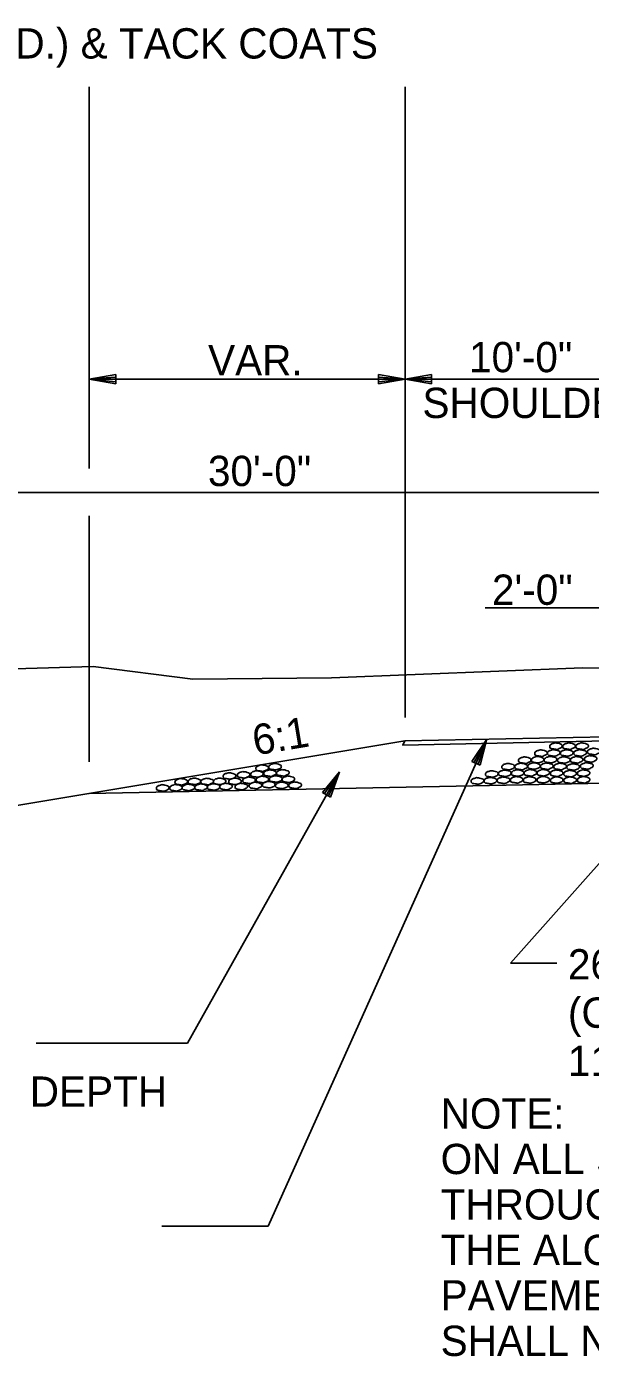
# Model space of a CAD drawing. Extents: x 1734743 to 1735935, y 759845 to 763831.
# Drawn here: x 1735667.9 to 1735690.2, y 762946.6 to 762999.3 of the extents above; entities that cross this region are included whole.
import ezdxf

# ---------------------------------------------------------------- set-up
doc = ezdxf.new("R2010")
doc.units = 0
for name, color, linetype in [('1', 7, 'Continuous'), ('10', 7, 'Continuous'), ('11', 7, 'Continuous'), ('19', 7, 'Continuous'), ('9', 7, 'Continuous'), ('Level 1', 7, 'Continuous'), ('R_Prop Surface', 7, 'Continuous')]:
    doc.layers.add(name, color=color, linetype=linetype)

# ---------------------------------------------------------------- blocks, each defined once
blk = doc.blocks.new('ROCKS')
at = {"layer": '1'}
blk.add_spline([(0.013, 0.06), (0.053, 0.053), (0.107, 0.033), (0.133, 0.013), (0.133, -0.007), (0.12, -0.033), (0.107, -0.04), (0.073, -0.053), (0.033, -0.067), (0.013, -0.067), (-0.02, -0.06), (-0.06, -0.053), (-0.087, -0.047), (-0.113, -0.02), (-0.113, -0.007), (-0.107, 0.02), (-0.087, 0.033), (-0.067, 0.047), (-0.033, 0.053), (-0.02, 0.06), (0.013, 0.06)], degree=3, dxfattribs=at)

msp = doc.modelspace()

# ---------------------------------------------------------------- linework, layer by layer
at = {"layer": '11'}
msp.add_lwpolyline([(1735627.813, 762973.378), (1735658.939, 762973.581), (1735670.487, 762973.921), (1735674.441, 762973.419), (1735679.922, 762973.479), (1735689.862, 762973.875), (1735696.495, 762973.834), (1735705.488, 762973.956), (1735712.606, 762974.261)], dxfattribs=at)
at = {"layer": '19'}
for p, q in [((1735671.384, 762985.482), (1735670.334, 762985.298)), ((1735670.334, 762985.298), (1735671.384, 762985.114)), ((1735671.384, 762985.386), (1735670.614, 762985.324)), ((1735670.614, 762985.272), (1735671.384, 762985.202)), ((1735671.384, 762985.114), (1735671.384, 762985.482)), ((1735681.787, 762985.481), (1735681.787, 762985.114)), ((1735682.837, 762985.298), (1735681.787, 762985.481)), ((1735682.557, 762985.324), (1735681.787, 762985.385)), ((1735681.787, 762985.114), (1735682.837, 762985.298)), ((1735681.787, 762985.201), (1735682.557, 762985.271)), ((1735683.887, 762985.481), (1735682.837, 762985.298)), ((1735682.837, 762985.298), (1735683.887, 762985.114)), ((1735683.887, 762985.385), (1735683.117, 762985.324)), ((1735683.117, 762985.271), (1735683.887, 762985.201)), ((1735683.887, 762985.114), (1735683.887, 762985.481)), ((1735686.009, 762976.249), (1735692.837, 762976.249)), ((1735682.834, 762970.985), (1735662.792, 762967.645)), ((1735682.75, 762970.817), (1735690.845, 762970.979)), ((1735682.834, 762970.985), (1735690.823, 762971.145)), ((1735686.077, 762971.05), (1735685.48, 762970.166)), ((1735685.815, 762970.02), (1735686.077, 762971.05)), ((1735685.944, 762970.805), (1735685.567, 762970.133)), ((1735685.736, 762970.056), (1735685.989, 762970.784)), ((1735685.48, 762970.166), (1735685.815, 762970.02)), ((1735686.838, 762969.232), (1735716.835, 762969.832)), ((1735674.223, 762959.008), (1735680.241, 762969.762)), ((1735680.241, 762969.762), (1735679.569, 762968.934)), ((1735680.086, 762969.529), (1735679.652, 762968.893)), ((1735679.813, 762968.801), (1735680.129, 762969.504)), ((1735679.889, 762968.758), (1735680.241, 762969.762)), ((1735693.583, 762969.58), (1735687.017, 762962.178)), ((1735670.332, 762968.902), (1735686.838, 762969.232)), ((1735679.569, 762968.934), (1735679.889, 762968.758)), ((1735688.845, 762962.178), (1735687.017, 762962.178)), ((1735668.239, 762959.008), (1735674.223, 762959.008))]:
    msp.add_line(p, q, dxfattribs=at)
msp.add_lwpolyline([(1735720.928, 762971.58), (1735716.92, 762971.5), (1735690.845, 762970.979), (1735690.845, 762970.979), (1735690.845, 762970.979), (1735682.749, 762970.815), (1735682.834, 762970.985), (1735682.834, 762970.985), (1735690.823, 762971.145), (1735716.837, 762971.665), (1735720.833, 762971.745), (1735720.833, 762971.745), (1735720.928, 762971.58), (1735720.928, 762971.58), (1735720.928, 762971.58)], dxfattribs=at)
at = {"layer": '9'}
for p, q in [((1735670.332, 762981.765), (1735670.332, 762996.88)), ((1735682.837, 762987.623), (1735682.837, 762996.88)), ((1735682.837, 762977.588), (1735682.837, 762987.623)), ((1735670.334, 762985.298), (1735682.837, 762985.298)), ((1735682.837, 762985.298), (1735692.837, 762985.298)), ((1735692.837, 762980.812), (1735662.796, 762980.812)), ((1735670.332, 762970.149), (1735670.332, 762979.896)), ((1735682.837, 762976.232), (1735682.837, 762979.72)), ((1735682.837, 762971.904), (1735682.837, 762976.232)), ((1735686.077, 762971.05), (1735677.423, 762951.764)), ((1735677.423, 762951.764), (1735673.206, 762951.764))]:
    msp.add_line(p, q, dxfattribs=at)
at = {"layer": 'R_Prop Surface'}
msp.add_line((1735682.834, 762970.985), (1735682.75, 762970.817), dxfattribs=at)

# ---------------------------------------------------------------- block references
at = {"layer": 'Level 1', "xscale": 2.011654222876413}
for p, yscale, rotation in [((1735688.789, 762970.778), 2.0116542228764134, 2.041282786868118), ((1735689.307, 762970.778), 2.0116542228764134, 2.041282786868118), ((1735689.825, 762970.779), 2.0116542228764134, 2.041282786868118), ((1735687.555, 762970.223), 2.0116542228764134, 2.041282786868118), ((1735688.066, 762970.24), 2.0116542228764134, 2.041282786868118), ((1735688.197, 762970.499), 2.0116542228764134, 2.041282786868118), ((1735688.575, 762970.243), 2.0116542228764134, 2.041282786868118), ((1735688.702, 762970.51), 2.0116542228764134, 2.041282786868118), ((1735689.103, 762970.229), 2.0116542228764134, 2.041282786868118), ((1735689.22, 762970.508), 2.0116542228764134, 2.041282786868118), ((1735689.609, 762970.238), 2.0116542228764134, 2.041282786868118), ((1735689.748, 762970.51), 2.0116542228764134, 2.041282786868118), ((1735690.16, 762970.273), 2.0116542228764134, 2.041282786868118), ((1735690.289, 762970.565), 2.0116542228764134, 2.041282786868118), ((1735677.161, 762969.909), 2.011654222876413, 1.8263814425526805), ((1735677.47, 762969.708), 2.011654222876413, 1.8263814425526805), ((1735677.67, 762969.965), 2.011654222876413, 1.8263814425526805), ((1735677.98, 762969.72), 2.011654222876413, 1.8263814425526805), ((1735686.768, 762969.703), 2.0116542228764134, 2.041282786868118), ((1735686.898, 762969.966), 2.0116542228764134, 2.041282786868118), ((1735687.272, 762969.713), 2.0116542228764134, 2.041282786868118), ((1735687.411, 762969.972), 2.0116542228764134, 2.041282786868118), ((1735687.778, 762969.723), 2.0116542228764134, 2.041282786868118), ((1735687.92, 762969.99), 2.0116542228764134, 2.041282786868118), ((1735688.288, 762969.724), 2.0116542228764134, 2.041282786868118), ((1735688.43, 762969.984), 2.0116542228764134, 2.041282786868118), ((1735688.818, 762969.706), 2.0116542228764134, 2.041282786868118), ((1735688.957, 762969.972), 2.0116542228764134, 2.041282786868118), ((1735689.35, 762969.691), 2.0116542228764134, 2.041282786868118), ((1735689.472, 762969.954), 2.0116542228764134, 2.041282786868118), ((1735689.884, 762969.711), 2.0116542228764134, 2.041282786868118), ((1735690.013, 762969.995), 2.0116542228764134, 2.041282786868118), ((1735673.957, 762969.368), 2.011654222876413, 1.8263814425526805), ((1735674.477, 762969.384), 2.011654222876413, 1.8263814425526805), ((1735674.984, 762969.377), 2.011654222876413, 1.8263814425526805), ((1735675.238, 762969.162), 2.011654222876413, 1.8263814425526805), ((1735675.476, 762969.383), 2.011654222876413, 1.8263814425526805), ((1735675.728, 762969.178), 2.011654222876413, 1.8263814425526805), ((1735675.867, 762969.597), 2.011654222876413, 1.8263814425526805), ((1735676.084, 762969.383), 2.011654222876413, 1.8263814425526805), ((1735676.336, 762969.178), 2.011654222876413, 1.8263814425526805), ((1735676.425, 762969.641), 2.011654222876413, 1.8263814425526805), ((1735676.642, 762969.427), 2.011654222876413, 1.8263814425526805), ((1735676.894, 762969.222), 2.011654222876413, 1.8263814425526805), ((1735676.952, 762969.674), 2.011654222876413, 1.8263814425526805), ((1735677.17, 762969.459), 2.011654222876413, 1.8263814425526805), ((1735677.421, 762969.254), 2.011654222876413, 1.8263814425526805), ((1735677.699, 762969.479), 2.011654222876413, 1.8263814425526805), ((1735677.936, 762969.224), 2.011654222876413, 1.8263814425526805), ((1735678.197, 762969.467), 2.011654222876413, 1.8263814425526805), ((1735678.464, 762969.231), 2.011654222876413, 1.8263814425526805), ((1735685.683, 762969.401), 2.0116542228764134, 2.041282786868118), ((1735686.196, 762969.413), 2.0116542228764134, 2.041282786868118), ((1735686.252, 762969.677), 2.0116542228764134, 2.041282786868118), ((1735686.713, 762969.428), 2.0116542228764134, 2.041282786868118), ((1735687.232, 762969.444), 2.0116542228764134, 2.041282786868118), ((1735687.75, 762969.44), 2.0116542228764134, 2.041282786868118), ((1735688.288, 762969.448), 2.0116542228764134, 2.041282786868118), ((1735688.819, 762969.435), 2.0116542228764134, 2.041282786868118), ((1735689.352, 762969.43), 2.0116542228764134, 2.041282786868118), ((1735689.885, 762969.445), 2.0116542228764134, 2.041282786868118), ((1735673.224, 762969.124), 2.011654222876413, 1.8263814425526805), ((1735673.746, 762969.13), 2.011654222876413, 1.8263814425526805), ((1735674.245, 762969.144), 2.011654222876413, 1.8263814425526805), ((1735674.741, 762969.154), 2.011654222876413, 1.8263814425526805)]:
    msp.add_blockref('ROCKS', p, dxfattribs=dict(at, yscale=yscale, rotation=rotation))

# ---------------------------------------------------------------- texts
at = {"layer": '10'}
for s, p in [('10\'-0"', (1735685.369, 762985.577)), ('VAR.', (1735675.04, 762985.451)), ('SHOULDER', (1735683.526, 762983.764)), ('30\'-0"', (1735675.034, 762981.07)), ('NOTE:', (1735684.246, 762955.629)), ('ON ALL SUPERELEVATED CURVES AND', (1735684.246, 762953.829)), ('THROUGH SUPERELEVATION TRANSITIONS,', (1735684.246, 762952.029)), ('THE ALGEBRAIC DIFFERENCE BETWEEN', (1735684.246, 762950.229)), ('PAVEMENT SLOPE AND SHOULDER SLOPE', (1735684.246, 762948.429)), ("SHALL NOT EXCEED 0.08'/'.", (1735684.246, 762946.629))]:
    msp.add_text(s, height=1.2, dxfattribs=at).set_placement(p)
msp.add_text('6:1', height=1.2, rotation=9.4511, dxfattribs=at).set_placement((1735676.902, 762970.403))
at = {"layer": '19'}
for s, p in [('(880 LBS./SQ.YD.) & TACK COATS', (1735655.994, 762997.998)), ('2\'-0"', (1735686.277, 762976.367))]:
    msp.add_text(s, height=1.2, dxfattribs=at).set_placement(p)
for s, p in [('26\'-0" AGGREGATE BASE COURSE', (1735689.284, 762961.535)), ('(CLASS 7) - 7" COMPACTED DEPTH', (1735689.284, 762959.623)), ('118.00 TONS/STA.', (1735689.284, 762957.711)), ('(CLASS 7) - VAR. COMPACTED DEPTH', (1735643.995, 762956.496))]:
    msp.add_text(s, height=1.2, rotation=360, dxfattribs=at).set_placement(p)

doc.saveas('drawing.dxf')
